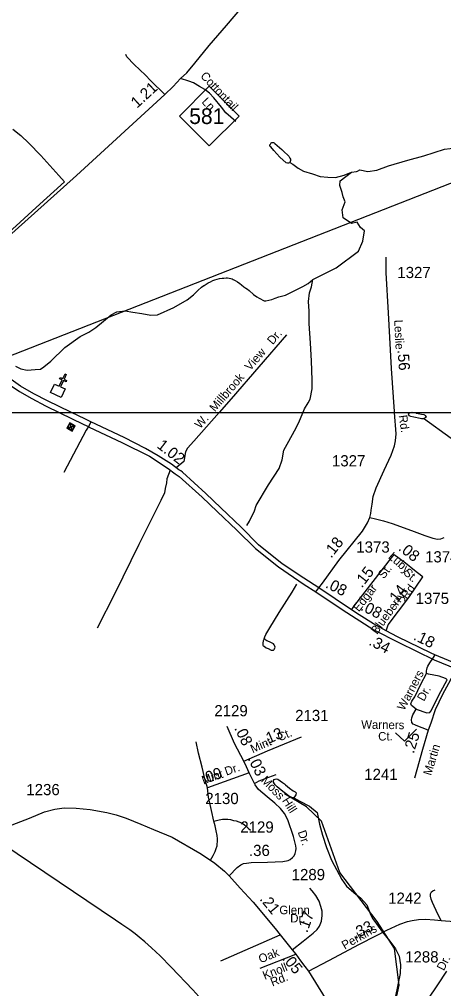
# Model space of a CAD drawing. Extents: x 2206922 to 2357709, y 510027 to 673830.
# Drawn here: x 2279814 to 2284540, y 604340 to 615129 of the extents above; entities that cross this region are included whole.
import ezdxf

# ---------------------------------------------------------------- set-up
doc = ezdxf.new("R2010")
doc.units = 0
for name, color, linetype in [('Exist Boundary Political City Limit New', 7, 'Continuous'), ('Exist Boundary Political Urban Extension UEB', 7, 'Continuous'), ('Exist Civil NCDOT Garage or Maintenance Office CELL', 7, 'Continuous'), ('Exist Cultural Church CELL', 7, 'Continuous'), ('Exist Hydrographic Creek Single Shore', 7, 'Continuous'), ('Exist Hydrographic Misc Water Feature', 7, 'Continuous'), ('Exist Railroad Mainline', 7, 'Continuous'), ('Exist Road Non-System Type 51', 7, 'Continuous'), ('Exist Road Non-System Type 51 Label', 7, 'Continuous'), ('Exist Road Primary NC Attributed', 7, 'Continuous'), ('Exist Road Primary NC Mileage Hundredths English Label', 7, 'Continuous'), ('Exist Road Primary NC Shield CELL', 7, 'Continuous'), ('Exist Road Primary NC Shield Number Label', 7, 'Continuous'), ('Exist Road Primary US Divided Attributed', 7, 'Continuous'), ('Exist Road Primary US Mileage Tenths English Label', 7, 'Continuous'), ('Exist Road Secondary Mileage Hundredths English Label', 7, 'Continuous'), ('Exist Road Secondary Type 51 Attributed', 7, 'Continuous'), ('Exist Road Secondary Type 51 Label', 7, 'Continuous'), ('Exist Road Secondary Type 51 Number Label', 7, 'Continuous'), ('Map Preparation Boundary City Limit Buffer Line', 7, 'Continuous'), ('Map Preparation Inset Cut Line', 7, 'Continuous')]:
    doc.layers.add(name, color=color, linetype=linetype)

msp = doc.modelspace()

# ---------------------------------------------------------------- linework, layer by layer
at = {"layer": 'Exist Boundary Political City Limit New'}
for points in [[(2279740, 613908), (2279829, 613836), (2279921, 613751), (2280052, 613612)], [(2280052, 613612), (2280254, 613391), (2280318, 613320), (2280000, 613033), (2279556, 612629)]]:
    msp.add_lwpolyline(points, dxfattribs=at)
at = {"layer": 'Exist Boundary Political Urban Extension UEB'}
msp.add_lwpolyline([(2287234, 612810), (2286613, 614085), (2279572, 611328)], dxfattribs=at)
at = {"layer": 'Exist Civil NCDOT Garage or Maintenance Office CELL'}
msp.add_lwpolyline([(2280344, 610579), (2280404, 610546), (2280399, 610554), (2280354, 610579), (2280389, 610589), (2280399, 610554), (2280404, 610546), (2280437, 610605), (2280428, 610601), (2280403, 610555), (2280393, 610591), (2280428, 610601), (2280437, 610605), (2280377, 610638), (2280382, 610630), (2280427, 610605), (2280392, 610595), (2280382, 610630), (2280377, 610638), (2280344, 610579), (2280352, 610583), (2280378, 610629), (2280388, 610594), (2280352, 610583)], close=True, dxfattribs=at)
at = {"layer": 'Exist Cultural Church CELL'}
msp.add_lwpolyline([(2280207, 611070), (2280258, 611046), (2280291, 611115), (2280262, 611129), (2280268, 611143), (2280297, 611130), (2280323, 611184), (2280337, 611177), (2280312, 611123), (2280341, 611109), (2280334, 611095), (2280305, 611109), (2280273, 611040), (2280325, 611015), (2280280, 610919), (2280162, 610974)], close=True, dxfattribs=at)
at = {"layer": 'Exist Hydrographic Creek Single Shore'}
msp.add_lwpolyline([(2284896, 601700), (2284503, 601878), (2284385, 601976), (2284249, 602284), (2284100, 603015), (2283924, 603215), (2283846, 603473), (2284046, 604380), (2283992, 604788), (2283798, 605087), (2283385, 605633), (2283179, 606205), (2283011, 606362), (2282768, 606508)], dxfattribs=at)
at = {"layer": 'Exist Hydrographic Misc Water Feature'}
for points in [[(2283696, 613434), (2283796, 613452), (2283927, 613500), (2284140, 613561), (2284318, 613609), (2284549, 613685), (2284677, 613700), (2284741, 613703), (2284821, 613712), (2284924, 613743), (2284978, 613741), (2285118, 613759), (2285367, 613807), (2285553, 613858), (2285746, 613906), (2285887, 613960), (2285961, 613985), (2286091, 614003), (2286171, 614009), (2286331, 614040), (2286436, 614071), (2286528, 614120)], [(2282827, 613535), (2282822, 613531), (2282813, 613527), (2282807, 613527), (2282799, 613527), (2282787, 613533), (2282717, 613594), (2282648, 613669), (2282614, 613709), (2282604, 613719), (2282603, 613725), (2282604, 613731), (2282610, 613741), (2282619, 613753), (2282625, 613757), (2282631, 613757), (2282643, 613757), (2282653, 613753), (2282659, 613749), (2282736, 613682), (2282767, 613650), (2282801, 613621), (2282815, 613607), (2282821, 613597), (2282827, 613585), (2282833, 613571), (2282833, 613557), (2282831, 613545), (2282827, 613535)], [(2282827, 613535), (2282859, 613518), (2282918, 613472), (2282978, 613439), (2283079, 613410), (2283165, 613380), (2283250, 613373), (2283335, 613370), (2283433, 613395), (2283512, 613428), (2283570, 613436), (2283581, 613438), (2283606, 613454), (2283696, 613434)], [(2283084, 612234), (2283343, 612363), (2283590, 612547), (2283639, 612659), (2283657, 612776), (2283612, 612812), (2283576, 612870), (2283513, 612857), (2283419, 612920), (2283410, 613009), (2283442, 613099), (2283419, 613153), (2283410, 613203), (2283383, 613279), (2283388, 613333), (2283512, 613428)], [(2279770, 611270), (2279832, 611240), (2279903, 611225), (2279991, 611230), (2280049, 611234), (2280088, 611261), (2280165, 611323), (2280320, 611475), (2280493, 611600), (2280588, 611647), (2280666, 611700), (2280837, 611841), (2280900, 611874), (2280994, 611883), (2281078, 611871), (2281178, 611853), (2281278, 611838), (2281354, 611840), (2281535, 611920), (2281684, 612007), (2281754, 612064), (2281802, 612110), (2281843, 612147), (2281869, 612165), (2281872, 612167), (2281916, 612195), (2281943, 612208), (2281970, 612222), (2281992, 612230), (2282016, 612236), (2282042, 612243), (2282074, 612247), (2282092, 612249), (2282116, 612251), (2282132, 612251), (2282150, 612248), (2282168, 612244), (2282184, 612240), (2282196, 612234), (2282216, 612224), (2282244, 612206), (2282268, 612188), (2282290, 612173), (2282316, 612153), (2282337, 612137), (2282357, 612124), (2282375, 612112), (2282423, 612068), (2282458, 612042), (2282484, 612027), (2282542, 611997), (2282560, 611994), (2282628, 612010), (2282663, 612026), (2282703, 612039), (2282777, 612058), (2282972, 612157), (2283032, 612188), (2283084, 612234)], [(2282347, 609495), (2282379, 609543), (2282434, 609657), (2282452, 609717), (2282588, 609947), (2282707, 610128), (2282743, 610226), (2282761, 610334), (2282817, 610435), (2282880, 610547), (2282927, 610642), (2282990, 610792), (2283032, 610861), (2283053, 610903), (2283077, 611015), (2283077, 611112), (2283067, 611328), (2283056, 611523), (2283042, 611743), (2283043, 611882), (2283036, 611988), (2283047, 612084), (2283068, 612152), (2283084, 612234)], [(2284279, 610685), (2284208, 610701), (2284173, 610707), (2284157, 610717), (2284151, 610728), (2284149, 610738), (2284155, 610745), (2284163, 610749), (2284177, 610754), (2284188, 610757), (2284225, 610751), (2284238, 610747), (2284294, 610735), (2284319, 610729), (2284327, 610727), (2284335, 610719), (2284342, 610710), (2284346, 610703), (2284342, 610696), (2284335, 610692), (2284326, 610688), (2284309, 610682), (2284294, 610681), (2284279, 610685)], [(2285683, 610369), (2285565, 610424), (2285442, 610404), (2285141, 610192), (2285049, 610189), (2284956, 610208), (2284622, 610465), (2284317, 610685)], [(2282872, 606465), (2282866, 606463), (2282856, 606463), (2282810, 606485), (2282731, 606548), (2282685, 606586), (2282665, 606609), (2282655, 606621), (2282645, 606637), (2282646, 606655), (2282652, 606667), (2282662, 606673), (2282678, 606676), (2282694, 606670), (2282744, 606634), (2282766, 606618), (2282777, 606610), (2282823, 606573), (2282865, 606543), (2282885, 606530), (2282896, 606520), (2282892, 606498), (2282872, 606465)], [(2282872, 606465), (2282938, 606426), (2283047, 606371), (2283132, 606300), (2283158, 606172), (2283190, 606049), (2283235, 605911), (2283292, 605768), (2283406, 605555), (2283459, 605479), (2283538, 605410), (2283616, 605347), (2283683, 605274), (2283723, 605176), (2283746, 605122), (2283791, 605061), (2283859, 604968), (2283940, 604868), (2284003, 604783), (2284044, 604702), (2284059, 604606), (2284054, 604509), (2284004, 604257)]]:
    msp.add_lwpolyline(points, dxfattribs=at)
at = {"layer": 'Exist Railroad Mainline'}
msp.add_lwpolyline([(2283340, 602549), (2283180, 602730), (2283155, 602760), (2283013, 602922), (2282889, 603062), (2282825, 603132), (2282603, 603368), (2282434, 603561), (2282272, 603747), (2282046, 603993), (2281745, 604328), (2281506, 604579), (2281381, 604706), (2281287, 604793), (2281212, 604860), (2281148, 604914), (2281105, 604951), (2281043, 604995), (2280956, 605052), (2280886, 605103), (2279467, 606054)], dxfattribs=at)
at = {"layer": 'Exist Road Non-System Type 51'}
for p, q in [((2280612, 610648), (2280592, 610608)), ((2280558, 610556), (2280310, 610084)), ((2280592, 610608), (2280558, 610556)), ((2284420, 608016), (2284444, 608055)), ((2284387, 607965), (2284420, 608016)), ((2282060, 604650), (2282719, 604937)), ((2282498, 604566), (2282893, 604724))]:
    msp.add_line(p, q, dxfattribs=at)
for points in [[(2281435, 614294), (2281275, 614448), (2281218, 614507), (2281092, 614628), (2281012, 614712), (2281000, 614737)], [(2282226, 613991), (2282115, 614088), (2282064, 614153), (2281981, 614255), (2281933, 614306), (2281880, 614348), (2281820, 614383), (2281752, 614421), (2281702, 614442), (2281608, 614470)], [(2282790, 611618), (2282175, 610905), (2282041, 610753)], [(2282041, 610753), (2281759, 610433), (2281687, 610356), (2281665, 610316), (2281645, 610207), (2281561, 610138)], [(2281495, 610112), (2281455, 610014), (2281453, 609970), (2281438, 609906), (2281430, 609859), (2281391, 609772), (2281146, 609285), (2280879, 608738), (2280681, 608352)], [(2282541, 608235), (2282547, 608255), (2282558, 608281), (2282604, 608357), (2282709, 608528), (2282851, 608753), (2282904, 608842)], [(2282541, 608235), (2282531, 608210), (2282526, 608186), (2282525, 608176), (2282525, 608168), (2282526, 608163), (2282530, 608157), (2282540, 608150), (2282564, 608135), (2282585, 608126), (2282617, 608109), (2282628, 608108), (2282638, 608108), (2282646, 608109), (2282651, 608115), (2282657, 608124), (2282664, 608139), (2282661, 608151), (2282654, 608165), (2282643, 608176), (2282624, 608189), (2282601, 608200), (2282571, 608212), (2282559, 608218), (2282551, 608225), (2282541, 608235)], [(2284349, 607848), (2284347, 607860), (2284349, 607879), (2284353, 607891), (2284357, 607911), (2284363, 607930), (2284375, 607949), (2284387, 607965)], [(2284232, 607451), (2284180, 607491), (2284173, 607510), (2284186, 607539), (2284219, 607588), (2284287, 607730), (2284349, 607848)], [(2284232, 607451), (2284354, 607411), (2284380, 607412), (2284386, 607414), (2284397, 607427), (2284421, 607469), (2284484, 607600), (2284557, 607735), (2284577, 607768), (2284578, 607776), (2284575, 607782), (2284569, 607789), (2284560, 607792), (2284489, 607817), (2284370, 607840), (2284349, 607848)], [(2284369, 607216), (2284234, 607267), (2284220, 607275), (2284202, 607283), (2284185, 607303), (2284181, 607331), (2284187, 607355), (2284197, 607387), (2284232, 607451)], [(2281908, 606574), (2281880, 606674), (2281851, 606805), (2281811, 606959), (2281783, 607086)], [(2282434, 606624), (2282485, 606652), (2282592, 606692), (2282673, 606725)], [(2281982, 606205), (2281956, 606322), (2281922, 606471), (2281908, 606574)], [(2281982, 606205), (2282038, 606219), (2282075, 606226), (2282108, 606227), (2282137, 606226), (2282164, 606221), (2282198, 606213), (2282229, 606206), (2282259, 606196), (2282288, 606184), (2282319, 606166), (2282343, 606145), (2282364, 606127), (2282389, 606104)], [(2281943, 605770), (2281971, 605820), (2281995, 605867), (2282006, 605899), (2282016, 605928), (2282019, 605949), (2282022, 605977), (2282021, 606006), (2282016, 606046), (2282006, 606095), (2281996, 606151), (2281982, 606205)], [(2284514, 605099), (2284488, 605146), (2284455, 605209), (2284435, 605256), (2284416, 605300), (2284402, 605334), (2284392, 605368), (2284392, 605394), (2284406, 605416), (2284420, 605430), (2284444, 605441)]]:
    msp.add_lwpolyline(points, dxfattribs=at)
at = {"layer": 'Exist Road Non-System Type 51 Label'}
msp.add_lwpolyline([(2284003, 607186), (2284104, 607094), (2284237, 607227)], dxfattribs=at)
at = {"layer": 'Exist Road Primary NC Attributed'}
msp.add_lwpolyline([(2278920, 612001), (2278964, 612042), (2279442, 612488), (2280452, 613391), (2281435, 614294), (2281527, 614383), (2281608, 614470), (2281678, 614534), (2281769, 614641), (2281930, 614838), (2282120, 615059), (2282291, 615261), (2282503, 615509), (2283098, 616190), (2283389, 616564)], dxfattribs=at)
at = {"layer": 'Exist Road Primary NC Shield CELL'}
msp.add_lwpolyline([(2281597, 614053), (2281930, 614386), (2282263, 614053), (2281930, 613720)], close=True, dxfattribs=at)
at = {"layer": 'Exist Road Primary US Divided Attributed'}
msp.add_line((2283515, 608557), (2283150, 608801), dxfattribs=at)
for points in [[(2283150, 608801), (2282983, 608908), (2282740, 609069), (2282478, 609279), (2282283, 609476), (2282057, 609690), (2281891, 609853), (2281631, 610087), (2281611, 610103), (2281592, 610115), (2281509, 610178), (2281361, 610271), (2281220, 610352), (2280983, 610476), (2280612, 610649), (2280551, 610678), (2280389, 610758), (2280128, 610884), (2279977, 610961), (2279827, 611045), (2279724, 611121)], [(2279690, 611073), (2279816, 610985), (2279952, 610908), (2280105, 610828), (2280266, 610748), (2280525, 610622), (2280567, 610603), (2280592, 610589), (2280955, 610420), (2281262, 610266), (2281472, 610129), (2281551, 610071), (2281571, 610055), (2281593, 610039), (2281849, 609811), (2282019, 609651), (2282236, 609443), (2282445, 609238), (2282700, 609034), (2282869, 608919), (2282986, 608839), (2283116, 608756)], [(2283116, 608756), (2283408, 608561), (2283762, 608332), (2284039, 608192), (2284433, 608001), (2284681, 607901)], [(2283898, 608324), (2283759, 608401), (2283598, 608502), (2283515, 608557)], [(2284702, 607949), (2284441, 608057), (2284399, 608073), (2284027, 608255), (2283898, 608324)]]:
    msp.add_lwpolyline(points, dxfattribs=at)
at = {"layer": 'Exist Road Secondary Type 51 Attributed'}
msp.add_line((2282372, 606741), (2281908, 606574), dxfattribs=at)
for points in [[(2283717, 609584), (2283729, 609628), (2283731, 609665), (2283742, 609734), (2283754, 609818), (2283788, 609915), (2283877, 610112), (2283954, 610278), (2283991, 610380), (2284003, 610437), (2284012, 610517), (2283994, 610753), (2283993, 610763), (2283959, 611241), (2283941, 611586), (2283927, 611864), (2283899, 612309), (2283899, 612400), (2283899, 612483)], [(2283150, 608801), (2283190, 608853), (2283371, 609106), (2283637, 609431), (2283691, 609523), (2283717, 609584)], [(2283717, 609584), (2283780, 609571), (2283870, 609548), (2283968, 609517), (2284183, 609439), (2284329, 609384), (2284419, 609354), (2284471, 609344), (2284509, 609348), (2284545, 609360)], [(2283515, 608557), (2283549, 608610), (2283549, 608610), (2283960, 609136), (2283989, 609171)], [(2283989, 609171), (2284115, 609078), (2284216, 608997), (2284298, 608935), (2284309, 608925)], [(2283898, 608324), (2283921, 608388), (2283921, 608388), (2284151, 608694), (2284309, 608925)], [(2283116, 608756), (2283150, 608801)], [(2284681, 607901), (2284657, 607854), (2284593, 607735), (2284527, 607614), (2284447, 607444), (2284396, 607295), (2284369, 607216), (2284305, 607000), (2284242, 606774), (2284216, 606684)], [(2282314, 606870), (2282211, 607067), (2282130, 607259)], [(2282314, 606870), (2282579, 606988), (2282955, 607141)], [(2282372, 606741), (2282345, 606807), (2282314, 606870)], [(2282150, 605595), (2282241, 605687), (2282281, 605719), (2282309, 605733), (2282343, 605738), (2282395, 605744), (2282577, 605748), (2282747, 605754), (2282807, 605765), (2282831, 605778), (2282856, 605798), (2282874, 605819), (2282887, 605843), (2282895, 605873), (2282898, 605899), (2282894, 605928), (2282866, 606032), (2282805, 606217), (2282769, 606288), (2282724, 606345), (2282660, 606403), (2282573, 606476), (2282476, 606558), (2282442, 606608), (2282434, 606624), (2282401, 606691), (2282372, 606741)], [(2279467, 606054), (2279594, 606098), (2279733, 606163), (2279926, 606237), (2280094, 606306), (2280211, 606339), (2280315, 606353), (2280447, 606350), (2280602, 606334), (2280789, 606302), (2280892, 606276), (2281005, 606237), (2281166, 606172), (2281309, 606110), (2281515, 606025), (2281824, 605848), (2281943, 605770), (2281993, 605735), (2282098, 605646), (2282150, 605595)], [(2282150, 605595), (2282274, 605458), (2282417, 605303), (2282664, 605009), (2282719, 604937), (2282852, 604773)], [(2282852, 604773), (2282976, 604867), (2283087, 604958), (2283130, 604997), (2283158, 605036), (2283178, 605092), (2283188, 605153), (2283187, 605203), (2283173, 605255), (2283152, 605313), (2283115, 605378), (2283076, 605428), (2283050, 605459)], [(2283033, 604533), (2283260, 604653), (2283604, 604836), (2283784, 604928), (2283906, 604990), (2284051, 605057), (2284136, 605087), (2284190, 605100), (2284259, 605110), (2284337, 605113), (2284439, 605107), (2284514, 605099), (2284660, 605086)], [(2282852, 604773), (2282893, 604724), (2282947, 604650), (2282995, 604586), (2283033, 604533)], [(2283033, 604533), (2283143, 604360), (2283239, 604205), (2283376, 603987), (2283496, 603790), (2283562, 603650), (2283594, 603564), (2283623, 603483), (2283638, 603399), (2283652, 603272), (2283655, 603195), (2283659, 603041), (2283668, 602574)], [(2284571, 604536), (2284471, 604383), (2284262, 604074), (2284143, 603905), (2284122, 603863), (2284111, 603816), (2284120, 603771), (2284145, 603732), (2284179, 603713), (2284205, 603699), (2284229, 603691), (2284257, 603694), (2284299, 603702), (2284556, 603810)]]:
    msp.add_lwpolyline(points, dxfattribs=at)
at = {"layer": 'Map Preparation Boundary City Limit Buffer Line'}
for points in [[(2279740, 613908), (2279829, 613836), (2279921, 613751), (2280052, 613612)], [(2280052, 613612), (2280254, 613391), (2280318, 613320), (2280000, 613033), (2279556, 612629)]]:
    msp.add_lwpolyline(points, dxfattribs=at)
at = {"layer": 'Map Preparation Inset Cut Line'}
for p, q in [((2278015, 610753), (2280145, 610753)), ((2280145, 610753), (2280284, 610753)), ((2280284, 610753), (2280337, 610753)), ((2280337, 610753), (2280391, 610753)), ((2280391, 610753), (2280529, 610753)), ((2280529, 610753), (2282041, 610753)), ((2282041, 610753), (2283994, 610753)), ((2283994, 610753), (2286639, 610753))]:
    msp.add_line(p, q, dxfattribs=at)

# ---------------------------------------------------------------- texts
at = {"layer": 'Exist Road Non-System Type 51 Label'}
for s, rotation, p in [('Cottontail', 313.1383, (2281824, 614493)), ('Ln.', 313.1622, (2281838, 614206)), ('Dr.', 49.2506, (2282636, 611501)), ('View', 49.2506, (2282386, 611211)), ('Millbrook', 49.2506, (2281993, 610754)), ('W.', 49.2506, (2281829, 610566)), ('Warners', 62.2299, (2284100, 607428)), ('Dr.', 60.7323, (2284320, 607531)), ('Warners', 359.3046, (2283621, 607233)), ('Ct.', 0.5636, (2283811, 607101)), ('Oak', 21.9357, (2282501, 604621)), ('Knoll', 21.9357, (2282547, 604437)), ('Rd.', 21.9357, (2282633, 604362))]:
    msp.add_text(s, height=95, rotation=rotation, dxfattribs=at).set_placement(p)
at = {"layer": 'Exist Road Primary NC Mileage Hundredths English Label'}
msp.add_text('1.21', height=125, rotation=42.5861, dxfattribs=at).set_placement((2281125, 614134))
at = {"layer": 'Exist Road Primary NC Shield Number Label'}
msp.add_text('581', height=175, dxfattribs=at).set_placement((2281706, 613964))
at = {"layer": 'Exist Road Primary US Mileage Tenths English Label'}
for s, rotation, p in [('1.02', 322.2135, (2281338, 610368)), ('.08', 333.1869, (2283215, 608809)), ('.08', 333.1869, (2283605, 608558)), ('.18', 333.9591, (2284194, 608228)), ('.34', 333.1869, (2283697, 608170))]:
    msp.add_text(s, height=125, rotation=rotation, dxfattribs=at).set_placement(p)
at = {"layer": 'Exist Road Secondary Mileage Hundredths English Label'}
for s, rotation, p in [('.56', 274.1224, (2284026, 611448)), ('.18', 51.5879, (2283287, 609124)), ('.08', 321.2518, (2284028, 609228)), ('.15', 52.024, (2283629, 608793)), ('.14', 53.0888, (2283997, 608591)), ('.08', 295.7257, (2282205, 607239)), ('.13', 23.3848, (2282550, 607046)), ('.25', 72.253, (2284206, 606950)), ('.03', 296.4658, (2282355, 606900)), ('.09', 19.4252, (2281867, 606613)), ('.36', 0.3515, (2282372, 605815)), ('.21', 309.2809, (2282485, 605334)), ('.17', 70.1342, (2283020, 604955)), ('.33', 26.6559, (2283559, 604889)), ('.05', 308.9689, (2282736, 604671))]:
    msp.add_text(s, height=125, rotation=rotation, dxfattribs=at).set_placement(p)
at = {"layer": 'Exist Road Secondary Type 51 Label'}
for s, rotation, p in [('Leslie', 272.9547, (2283988, 611783)), ('Rd.', 278.0045, (2284039, 610719)), ('Luby', 318.1977, (2283915, 609137)), ('St.', 51.8187, (2283873, 608894)), ('St.', 318.1977, (2284084, 608960)), ('Edgar', 51.8187, (2283595, 608528)), ('Rd.', 53.9107, (2284133, 608665)), ('Blueberry', 53.9107, (2283798, 608276)), ('Ct.', 23.3848, (2282712, 607090)), ('Mint', 23.3848, (2282412, 606960)), ('Martin', 73.1505, (2284400, 606706)), ('Mint', 19.4252, (2281865, 606611)), ('Dr.', 19.4252, (2282120, 606710)), ('Moss', 314.0481, (2282499, 606651)), ('Hill', 302.3683, (2282737, 606433)), ('Dr.', 289.2814, (2282913, 606083)), ('Perkins', 29.2422, (2283437, 604773)), ('Dr.', 62.3038, (2284541, 604532))]:
    msp.add_text(s, height=95, rotation=rotation, dxfattribs=at).set_placement(p)
for s, p in [('Glenn', (2282710, 605168)), ('Dr.', (2282831, 605076))]:
    msp.add_text(s, height=95, dxfattribs=at).set_placement(p)
at = {"layer": 'Exist Road Secondary Type 51 Number Label'}
for s, p in [('1327', (2284024, 612249)), ('1327', (2283296, 610153)), ('1373', (2283567, 609193)), ('1374', (2284333, 609084)), ('1375', (2284228, 608622)), ('2129', (2281986, 607371)), ('2131', (2282886, 607318)), ('1241', (2283655, 606662)), ('1236', (2279892, 606493)), ('2130', (2281885, 606394)), ('2129', (2282275, 606076)), ('1289', (2282847, 605547)), ('1242', (2283922, 605284)), ('1288', (2284111, 604631))]:
    msp.add_text(s, height=125, dxfattribs=at).set_placement(p)

doc.saveas('drawing.dxf')
